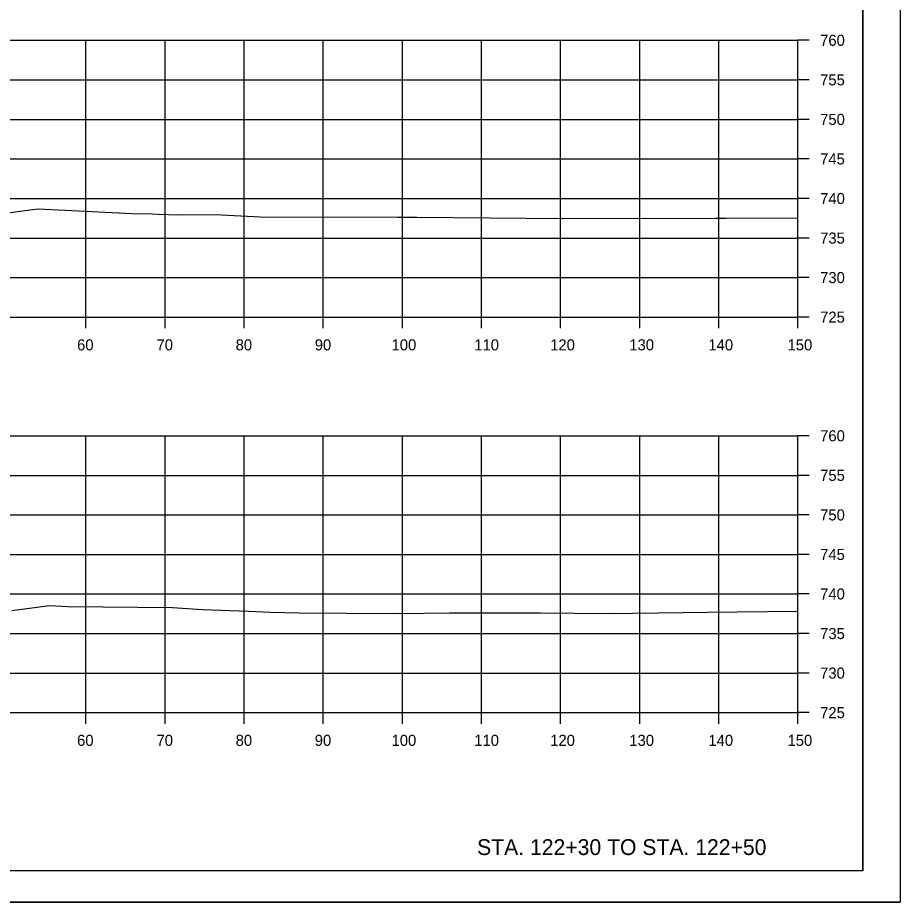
# Model space of a CAD drawing. Extents: x 1202951 to 1376887, y 378065 to 728038.
# Drawn here: x 1370168.1 to 1370279.6, y 381324.9 to 381436.7 of the extents above; entities that cross this region are included whole.
import ezdxf

# ---------------------------------------------------------------- set-up
doc = ezdxf.new("R2010")
doc.units = 0
for name, color, linetype in [('R_Axis', 7, 'Continuous'), ('R_Axis Annot', 7, 'Continuous'), ('R_Draft', 7, 'Continuous'), ('R_Exist Surface', 7, 'Continuous'), ('R_Grid', 7, 'Continuous'), ('R_No Plot', 7, 'Continuous')]:
    doc.layers.add(name, color=color, linetype=linetype)

msp = doc.modelspace()

# ---------------------------------------------------------------- linework, layer by layer
at = {"layer": 'R_Axis'}
for p, q in [((1370266.7, 381398.87), (1370266.7, 381433.87)), ((1370268.1, 381433.87), (1370266.7, 381433.87)), ((1370268.1, 381428.87), (1370266.7, 381428.87)), ((1370268.1, 381423.87), (1370266.7, 381423.87)), ((1370268.1, 381418.87), (1370266.7, 381418.87)), ((1370268.1, 381413.87), (1370266.7, 381413.87)), ((1370268.1, 381408.87), (1370266.7, 381408.87)), ((1370268.1, 381403.87), (1370266.7, 381403.87)), ((1369966.7, 381398.87), (1370266.7, 381398.87)), ((1370176.7, 381397.47), (1370176.7, 381398.87)), ((1370186.7, 381397.47), (1370186.7, 381398.87)), ((1370196.7, 381397.47), (1370196.7, 381398.87)), ((1370206.7, 381397.47), (1370206.7, 381398.87)), ((1370216.7, 381397.47), (1370216.7, 381398.87)), ((1370226.7, 381397.47), (1370226.7, 381398.87)), ((1370236.7, 381397.47), (1370236.7, 381398.87)), ((1370246.7, 381397.47), (1370246.7, 381398.87)), ((1370256.7, 381397.47), (1370256.7, 381398.87)), ((1370266.7, 381397.47), (1370266.7, 381398.87)), ((1370268.1, 381398.87), (1370266.7, 381398.87)), ((1370266.7, 381348.87), (1370266.7, 381383.87)), ((1370268.1, 381383.87), (1370266.7, 381383.87)), ((1370268.1, 381378.87), (1370266.7, 381378.87)), ((1370268.1, 381373.87), (1370266.7, 381373.87)), ((1370268.1, 381368.87), (1370266.7, 381368.87)), ((1370268.1, 381363.87), (1370266.7, 381363.87)), ((1370268.1, 381358.87), (1370266.7, 381358.87)), ((1370268.1, 381353.87), (1370266.7, 381353.87)), ((1369966.7, 381348.87), (1370266.7, 381348.87)), ((1370176.7, 381347.47), (1370176.7, 381348.87)), ((1370186.7, 381347.47), (1370186.7, 381348.87)), ((1370196.7, 381347.47), (1370196.7, 381348.87)), ((1370206.7, 381347.47), (1370206.7, 381348.87)), ((1370216.7, 381347.47), (1370216.7, 381348.87)), ((1370226.7, 381347.47), (1370226.7, 381348.87)), ((1370236.7, 381347.47), (1370236.7, 381348.87)), ((1370246.7, 381347.47), (1370246.7, 381348.87)), ((1370256.7, 381347.47), (1370256.7, 381348.87)), ((1370266.7, 381347.47), (1370266.7, 381348.87)), ((1370268.1, 381348.87), (1370266.7, 381348.87))]:
    msp.add_line(p, q, dxfattribs=at)
at = {"layer": 'R_Exist Surface'}
for points in [[(1370166.18, 381411.99), (1370168.99, 381412.34), (1370170.66, 381412.55), (1370182.55, 381411.96), (1370185.08, 381411.94), (1370185.82, 381411.88), (1370188.44, 381411.79), (1370193, 381411.83), (1370198.72, 381411.55), (1370216.07, 381411.52), (1370217.78, 381411.51), (1370218.53, 381411.51), (1370236.94, 381411.33), (1370236.94, 381411.33), (1370237.01, 381411.33), (1370256.27, 381411.37), (1370257.62, 381411.37), (1370266.7, 381411.43)], [(1370167.35, 381361.8), (1370172.1, 381362.4), (1370174.41, 381362.29), (1370187.63, 381362.18), (1370191.45, 381361.91), (1370197.25, 381361.69), (1370200.04, 381361.57), (1370203.64, 381361.47), (1370215.51, 381361.41), (1370219.46, 381361.43), (1370222.64, 381361.5), (1370234.14, 381361.48), (1370242.7, 381361.39), (1370255.22, 381361.57), (1370262.86, 381361.67), (1370266.7, 381361.68)]]:
    msp.add_lwpolyline(points, dxfattribs=at)
at = {"layer": 'R_Grid'}
for p, q in [((1369966.7, 381433.87), (1370266.7, 381433.87)), ((1370176.7, 381398.87), (1370176.7, 381433.87)), ((1370186.7, 381398.87), (1370186.7, 381433.87)), ((1370196.7, 381398.87), (1370196.7, 381433.87)), ((1370206.7, 381398.87), (1370206.7, 381433.87)), ((1370216.7, 381398.87), (1370216.7, 381433.87)), ((1370226.7, 381398.87), (1370226.7, 381433.87)), ((1370236.7, 381398.87), (1370236.7, 381433.87)), ((1370246.7, 381398.87), (1370246.7, 381433.87)), ((1370256.7, 381398.87), (1370256.7, 381433.87)), ((1370266.7, 381398.87), (1370266.7, 381433.87)), ((1369966.7, 381428.87), (1370266.7, 381428.87)), ((1369966.7, 381423.87), (1370266.7, 381423.87)), ((1369966.7, 381418.87), (1370266.7, 381418.87)), ((1369966.7, 381413.87), (1370266.7, 381413.87)), ((1369966.7, 381408.87), (1370266.7, 381408.87)), ((1369966.7, 381403.87), (1370266.7, 381403.87)), ((1369966.7, 381398.87), (1370266.7, 381398.87)), ((1369966.7, 381383.87), (1370266.7, 381383.87)), ((1370176.7, 381348.87), (1370176.7, 381383.87)), ((1370186.7, 381348.87), (1370186.7, 381383.87)), ((1370196.7, 381348.87), (1370196.7, 381383.87)), ((1370206.7, 381348.87), (1370206.7, 381383.87)), ((1370216.7, 381348.87), (1370216.7, 381383.87)), ((1370226.7, 381348.87), (1370226.7, 381383.87)), ((1370236.7, 381348.87), (1370236.7, 381383.87)), ((1370246.7, 381348.87), (1370246.7, 381383.87)), ((1370256.7, 381348.87), (1370256.7, 381383.87)), ((1370266.7, 381348.87), (1370266.7, 381383.87)), ((1369966.7, 381378.87), (1370266.7, 381378.87)), ((1369966.7, 381373.87), (1370266.7, 381373.87)), ((1369966.7, 381368.87), (1370266.7, 381368.87)), ((1369966.7, 381363.87), (1370266.7, 381363.87)), ((1369966.7, 381358.87), (1370266.7, 381358.87)), ((1369966.7, 381353.87), (1370266.7, 381353.87)), ((1369966.7, 381348.87), (1370266.7, 381348.87))]:
    msp.add_line(p, q, dxfattribs=at)
at = {"layer": 'R_No Plot'}
for p, q in [((1370274.88, 381328.87), (1370274.88, 381534.33)), ((1370274.88, 381328.87), (1369958.7, 381328.87)), ((1369946.3, 381324.9), (1370279.63, 381324.9))]:
    msp.add_line(p, q, dxfattribs=at)
for points in [[(1369946.29, 381538.23), (1370279.63, 381538.23), (1370279.63, 381324.89), (1369946.29, 381324.89)], [(1370192.62, 381534.33), (1370212.24, 381534.33), (1370212.24, 381524.45), (1370228.35, 381524.45), (1370251.55, 381524.45), (1370251.55, 381500.12), (1370274.88, 381500.12), (1370274.88, 381328.87), (1369958.7, 381328.87), (1369958.7, 381534.33)]]:
    msp.add_lwpolyline(points, close=True, dxfattribs=at)

# ---------------------------------------------------------------- texts
at = {"layer": 'R_Axis Annot'}
for s, p in [('760', (1370269.5, 381433.17)), ('755', (1370269.5, 381428.17)), ('750', (1370269.5, 381423.17)), ('745', (1370269.5, 381418.17)), ('740', (1370269.5, 381413.17)), ('735', (1370269.5, 381408.17)), ('730', (1370269.5, 381403.17)), ('725', (1370269.5, 381398.17)), ('60', (1370175.58, 381394.67)), ('70', (1370185.62, 381394.67)), ('80', (1370195.62, 381394.67)), ('90', (1370205.62, 381394.67)), ('100', (1370215.33, 381394.67)), ('110', (1370225.78, 381394.67)), ('120', (1370235.38, 381394.67)), ('130', (1370245.38, 381394.67)), ('140', (1370255.38, 381394.67)), ('150', (1370265.38, 381394.67)), ('760', (1370269.5, 381383.17)), ('755', (1370269.5, 381378.17)), ('750', (1370269.5, 381373.17)), ('745', (1370269.5, 381368.17)), ('740', (1370269.5, 381363.17)), ('735', (1370269.5, 381358.17)), ('730', (1370269.5, 381353.17)), ('725', (1370269.5, 381348.17)), ('60', (1370175.58, 381344.67)), ('70', (1370185.62, 381344.67)), ('80', (1370195.62, 381344.67)), ('90', (1370205.62, 381344.67)), ('100', (1370215.33, 381344.67)), ('110', (1370225.78, 381344.67)), ('120', (1370235.38, 381344.67)), ('130', (1370245.38, 381344.67)), ('140', (1370255.38, 381344.67)), ('150', (1370265.38, 381344.67))]:
    msp.add_text(s, height=1.4, dxfattribs=at).set_placement(p)
at = {"layer": 'R_Draft'}
msp.add_text('STA. 122+30 TO STA. 122+50', height=2, dxfattribs=at).set_placement((1370226.14, 381330.87))

doc.saveas('drawing.dxf')
